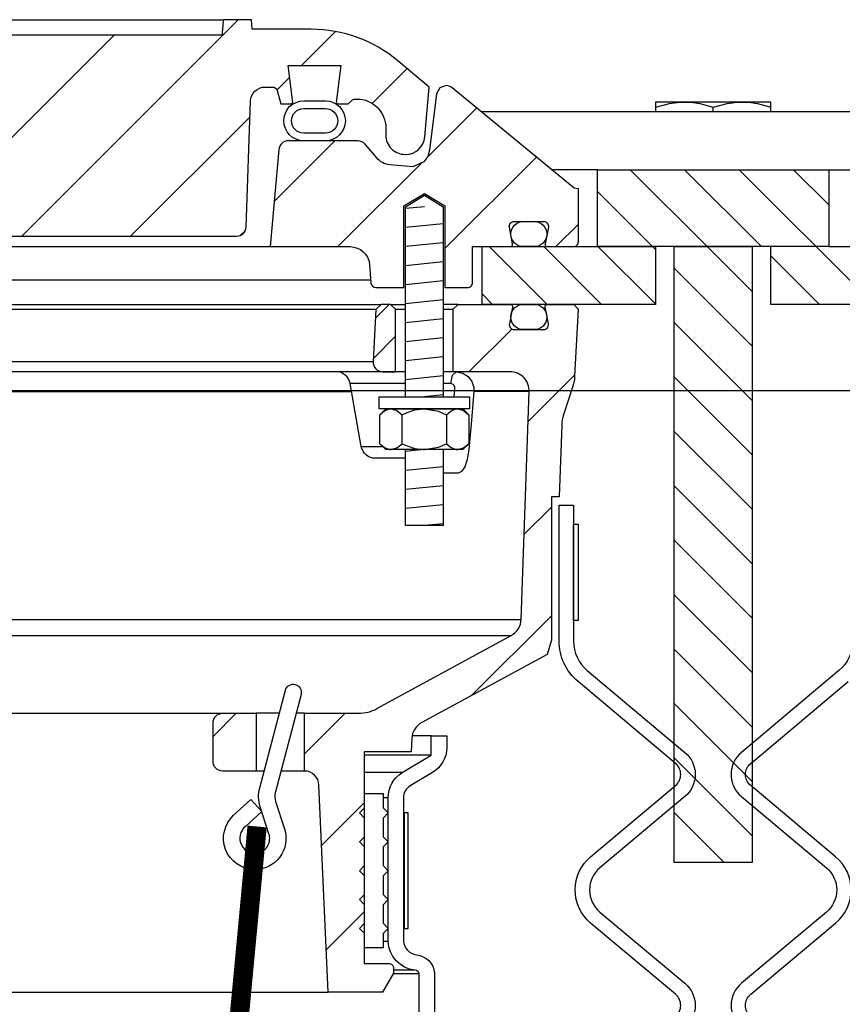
# Model space of a CAD drawing. Extents: x -285 to 5863, y 308 to 3178.
# Tile 541 of 622: x 5164.98 to 5170.32, y 980.03 to 986.43. Entities that reach past the tile are written whole.
import ezdxf

# ---------------------------------------------------------------- set-up
doc = ezdxf.new("R2010")
doc.units = 0
doc.header["$MEASUREMENT"] = 0
doc.layers.add('FREEZE-LINES', color=8, linetype='CONTINUOUS', plot=False)
for name, color, linetype in [('MULTI-PORT-MANHOLE', 2, 'CONTINUOUS'), ('MULTI-PORT-MANHOLE-HATCH', 252, 'CONTINUOUS'), ('MULTI-PORT-SHROUD', 1, 'CONTINUOUS'), ('MULTI-PORT-SPILL-BUCKET', 1, 'CONTINUOUS'), ('MULTI-PORT-SPILL-BUCKET-HATCH', 7, 'CONTINUOUS'), ('MULTI-PORT-SPILL-BUCKET-MANHOLE', 2, 'CONTINUOUS'), ('MULTI-PORT-SPILL-BUCKET-MANHOLE-HATCH', 7, 'CONTINUOUS'), ('MULTI-PORT-SPILL-BUCKET-SHROUD', 1, 'CONTINUOUS')]:
    doc.layers.add(name, color=color, linetype=linetype)
pattern_1 = [(135, (13151.2499, -192.00985), (0.176776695, 0.176776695), [])]
pattern_2 = [(45, (-2812.27993, -192.00985), (-0.35355339, 0.35355339), [])]

msp = doc.modelspace()

# ---------------------------------------------------------------- hatches: boundary and pattern name
at = {"layer": 'MULTI-PORT-MANHOLE-HATCH', "linetype": 'Continuous'}
h = msp.add_hatch(dxfattribs=at)
h.set_pattern_fill('LINE', color=256, scale=2, angle=45, style=0)
h.set_pattern_definition(pattern_1)
h.paths.add_polyline_path([(5168.73499, 985.45221), (5170.23499, 985.45221), (5170.23499, 984.95221), (5170.98499, 984.95221), (5170.98499, 984.57721), (5169.85999, 984.57721), (5169.85999, 984.95221), (5169.10999, 984.95221), (5169.10999, 984.57721), (5167.98499, 984.57721), (5167.98499, 984.95221), (5168.73499, 984.95221)])
h = msp.add_hatch(dxfattribs=at)
h.set_pattern_fill('LINE', color=256, scale=2, angle=45, style=0)
h.set_pattern_definition(pattern_1)
h.paths.add_polyline_path([(5169.23199, 984.95221), (5169.73799, 984.95221), (5169.73799, 980.95221), (5169.23199, 980.95221)])
at = {"layer": 'MULTI-PORT-SPILL-BUCKET-HATCH', "linetype": 'Continuous'}
h = msp.add_hatch(dxfattribs=at)
h.set_pattern_fill('LINE', color=256, scale=4, angle=45, style=0)
h.set_pattern_definition([(45, (-2676.4774, -220.5046), (-0.35355339, 0.35355339), [])])
edge = h.paths.add_edge_path(flags=16)
edge.add_line((5167.42249, 984.13971), (5167.42249, 984.54596))
edge.add_line((5167.42249, 984.54596), (5167.39124, 984.57721))
edge.add_line((5167.39124, 984.57721), (5167.32874, 984.57721))
edge.add_line((5167.32874, 984.57721), (5167.29576, 984.54424))
edge.add_line((5167.29576, 984.54424), (5167.27801, 984.20549))
edge.add_arc((5167.34042, 984.20222), 0.0625, 176.99787, 269.997947)
edge.add_line((5167.34042, 984.13971), (5167.42249, 984.13971))
edge = h.paths.add_edge_path()
edge.add_line((5166.30054, 981.92096), (5166.51902, 981.92096))
edge.add_line((5166.51902, 981.92096), (5166.51902, 981.54596))
edge.add_line((5166.51902, 981.54596), (5166.30054, 981.54596))
edge.add_arc((5166.30054, 981.60846), 0.0625, 180, 270, ccw=False)
edge.add_line((5166.23804, 981.60846), (5166.23804, 981.85846))
edge.add_arc((5166.30054, 981.85846), 0.0625, 90, 180, ccw=False)
edge = h.paths.add_edge_path()
edge.add_arc((5168.16562, 984.01471), 0.125, 358, 450)
edge.add_line((5168.16562, 984.13971), (5167.79749, 984.13971))
edge.add_line((5167.79749, 984.13971), (5167.79749, 984.54596))
edge.add_line((5167.79749, 984.54596), (5167.82874, 984.57721))
edge.add_line((5167.82874, 984.57721), (5168.16829, 984.57721))
edge.add_arc((5168.16829, 984.56222), 0.015, -11.010479, 90.011204, ccw=False)
edge.add_line((5168.18302, 984.55935), (5168.16184, 984.45043))
edge.add_arc((5168.19252, 984.44447), 0.03125, 169.001697, 270.001442)
edge.add_line((5168.19252, 984.41322), (5168.38446, 984.41322))
edge.add_arc((5168.38446, 984.44447), 0.03125, 269.999681, 370.999427)
edge.add_line((5168.41513, 984.45043), (5168.39396, 984.55936))
edge.add_arc((5168.40906, 984.5619), 0.01532, 88.573656, 189.573401, ccw=False)
edge.add_line((5168.40944, 984.57721), (5168.58025, 984.57721))
edge.add_line((5168.58025, 984.57721), (5168.60835, 984.54601))
edge.add_line((5168.60835, 984.54601), (5168.58549, 984.10986))
edge.add_arc((5168.33582, 984.12295), 0.25001, 342.100386, 357.000406, ccw=False)
edge.add_line((5168.57374, 984.0461), (5168.51377, 983.86044))
edge.add_arc((5168.75166, 983.7836), 0.25, 162.100003, 178.000095)
edge.add_line((5168.50182, 983.79232), (5168.48558, 983.32721))
edge.add_line((5168.48558, 983.32721), (5168.43503, 983.32721))
edge.add_line((5168.43503, 983.32721), (5168.43503, 982.39677))
edge.add_line((5168.43503, 982.39677), (5168.40758, 982.30378))
edge.add_line((5168.40758, 982.30378), (5167.59328, 981.86064))
edge.add_arc((5167.65303, 981.75085), 0.125, 118.554702, 177.000044)
edge.add_line((5167.5282, 981.75739), (5167.52367, 981.67096))
edge.add_line((5167.52367, 981.67096), (5167.21999, 981.67096))
edge.add_line((5167.21999, 981.67096), (5167.21999, 980.29596))
edge.add_line((5167.21999, 980.29596), (5167.37874, 980.29596))
edge.add_arc((5167.37874, 980.26471), 0.03125, 0, 90, ccw=False)
edge.add_line((5167.40999, 980.26471), (5167.40999, 980.23346))
edge.add_line((5167.40999, 980.23346), (5167.33782, 980.10846))
edge.add_line((5167.33782, 980.10846), (5166.98499, 980.10846))
edge.add_line((5166.98499, 980.10846), (5166.92614, 981.4563))
edge.add_arc((5166.83248, 981.45221), 0.09375, 2.499991, 90)
edge.add_line((5166.83248, 981.54596), (5166.83248, 981.92096))
edge.add_line((5166.83248, 981.92096), (5167.18288, 981.92096))
edge.add_arc((5167.18288, 982.17096), 0.25, 270.000244, 298.555091)
edge.add_line((5167.30238, 981.95137), (5168.17371, 982.42555))
edge.add_arc((5168.11396, 982.53535), 0.125, 298.554793, 357.999929)
edge.add_line((5168.23889, 982.53098), (5168.29055, 984.01035))
h = msp.add_hatch(dxfattribs=at)
h.set_pattern_fill('LINE', color=256, scale=4, angle=45, style=0)
h.set_pattern_definition(pattern_2)
edge = h.paths.add_edge_path()
edge.add_line((5167.42249, 984.13971), (5167.42249, 984.54596))
edge.add_line((5167.42249, 984.54596), (5167.39124, 984.57721))
edge.add_line((5167.39124, 984.57721), (5167.32874, 984.57721))
edge.add_line((5167.32874, 984.57721), (5167.29576, 984.54424))
edge.add_line((5167.29576, 984.54424), (5167.27801, 984.20549))
edge.add_arc((5167.34042, 984.20222), 0.0625, 176.99787, 269.997947)
edge.add_line((5167.34042, 984.13971), (5167.42249, 984.13971))
at = {"layer": 'MULTI-PORT-SPILL-BUCKET-MANHOLE-HATCH', "linetype": 'Continuous'}
h = msp.add_hatch(dxfattribs=at)
h.set_pattern_fill('LINE', color=256, scale=4, angle=45, style=0)
h.set_pattern_definition(pattern_2)
h.paths.add_polyline_path([(5166.48183, 985.89861, -0.4040269), (5166.57552, 985.98909), (5166.62545, 985.98909, -0.339462), (5166.65564, 985.96593), (5166.67874, 985.87971), (5166.74749, 985.87971), (5166.75639, 985.88862), (5166.72679, 986.12971), (5167.06818, 986.12971), (5167.03858, 985.88862), (5167.04749, 985.87971), (5167.11624, 985.87971), (5167.13833, 985.90181, -0.1989124), (5167.16043, 985.91096), (5167.17249, 985.91096, -0.4142136), (5167.35999, 985.72346), (5167.35999, 985.67659, 0.4182417), (5167.4867, 985.5516, 0.3928366), (5167.61295, 985.66569), (5167.64124, 985.98909), (5167.4383, 986.15938, 0.1763305), (5166.87586, 986.36409), (5166.49327, 986.36409), (5166.4889, 986.42659), (5166.304, 986.42659), (5166.30115, 986.38589), (5166.2983, 986.34519), (5166.29765, 986.33589), (5166.297, 986.32659), (5162.67261, 986.32659), (5162.6713, 986.34519), (5162.66846, 986.38589), (5162.66561, 986.42659), (5162.48044, 986.42659), (5162.47606, 986.36409), (5162.30628, 986.36409), (5162.30191, 986.42659), (5162.11439, 986.42659), (5162.11003, 986.36409), (5161.85607, 986.36409), (5161.85607, 986.42659), (5161.74011, 986.42659), (5161.74011, 986.36409), (5161.51591, 986.36409), (5161.51591, 986.42659), (5161.39995, 986.42659), (5161.39995, 986.36409), (5160.85995, 986.36409), (5160.85558, 986.42659), (5160.66807, 986.42659), (5160.6637, 986.36409), (5160.54196, 986.36409), (5160.53759, 986.42659), (5160.34686, 986.42659), (5160.32542, 986.42409), (5160.3052, 986.4182), (5160.28626, 986.40897), (5160.26913, 986.39671), (5160.25432, 986.38174), (5160.24221, 986.36451), (5160.2362, 986.3528), (5160.23144, 986.34054), (5160.22777, 986.32667), (5160.2257, 986.31248), (5160.19016, 985.90635), (5160.15462, 985.50022), (5160.14956, 985.44233), (5160.14378, 985.37627), (5160.13996, 985.36029), (5160.13236, 985.34065), (5160.12159, 985.32255), (5160.10791, 985.30653), (5160.09176, 985.29301), (5160.07355, 985.28242), (5160.04619, 985.27215), (5160.01996, 985.27034), (5157.88797, 985.27034), (5157.84266, 985.27884), (5157.80351, 985.30318), (5157.77585, 985.34006), (5157.76344, 985.38444), (5157.71696, 985.91569), (5157.72311, 985.96677), (5157.74932, 986.01104), (5157.79114, 986.041), (5157.84149, 986.05159), (5158.20354, 986.05159), (5158.25138, 986.06111), (5158.29193, 986.0882), (5158.31903, 986.12876), (5158.32854, 986.17659), (5158.32854, 986.30159), (5158.31903, 986.34943), (5158.29193, 986.38998), (5158.25138, 986.41708), (5158.20354, 986.42659), (5158.01603, 986.42659), (5158.01165, 986.36409), (5157.67525, 986.36409), (5157.62883, 986.36763), (5157.58241, 986.37129), (5157.53508, 986.36775), (5157.48706, 986.36409), (5157.42477, 986.36409), (5157.40197, 986.37014), (5157.38813, 986.38195), (5157.36175, 986.40256), (5157.33168, 986.41708), (5157.29911, 986.42464), (5157.26551, 986.42658), (5157.20025, 986.41595), (5157.14491, 986.38226), (5157.13567, 986.37429), (5157.11508, 986.36462), (5157.10042, 986.36409), (5157.07121, 986.36409), (5157.04883, 986.36585), (5157.02683, 986.37032), (5157.00505, 986.37627), (5156.9832, 986.38195), (5156.98169, 986.38227), (5156.98018, 986.38258), (5156.96781, 986.3844), (5156.95532, 986.385), (5156.94129, 986.38424), (5156.92743, 986.38195), (5156.90557, 986.37626), (5156.88377, 986.37031), (5156.86173, 986.36584), (5156.83942, 986.36409), (5156.78994, 986.36409), (5156.76751, 986.37072), (5156.75273, 986.38136), (5156.75206, 986.38195), (5156.74544, 986.38746), (5156.73852, 986.39258), (5156.71665, 986.40526), (5156.69301, 986.41428), (5156.66753, 986.41965), (5156.64153, 986.42138), (5156.61404, 986.41944), (5156.58717, 986.41341), (5156.56154, 986.40283), (5156.53819, 986.3879), (5156.53455, 986.38498), (5156.52378, 986.37576), (5156.50126, 986.36505), (5156.48458, 986.36409), (5156.09412, 986.36409, 0.176327), (5155.53168, 986.15938), (5155.32874, 985.98909), (5155.35703, 985.66569, 0.3928366), (5155.48327, 985.5516, 0.4182417), (5155.60999, 985.67659), (5155.60999, 985.72346, -0.4142136), (5155.79749, 985.91096), (5155.80954, 985.91096, -0.1989124), (5155.83164, 985.90181), (5155.85374, 985.87971), (5155.92249, 985.87971), (5155.93139, 985.88862), (5155.90179, 986.12971), (5156.24318, 986.12971), (5156.21358, 985.88862), (5156.22249, 985.87971), (5156.29124, 985.87971), (5156.31434, 985.96593, -0.3394582), (5156.34452, 985.98909), (5156.39445, 985.98909, -0.4040263), (5156.48815, 985.89861), (5156.51671, 985.08066, 0.4040263), (5156.57917, 985.02034), (5156.7378, 985.02034), (5156.78953, 985.02419), (5156.84125, 985.02788), (5157.19665, 985.02593), (5157.56355, 985.02426), (5157.59435, 985.02332), (5157.62508, 985.02087), (5157.63536, 985.02034), (5160.3114, 985.02034), (5160.35671, 985.02884), (5160.39586, 985.05318), (5160.42352, 985.09006), (5160.43593, 985.13444), (5160.50619, 985.93748), (5160.51861, 985.98188), (5160.54627, 986.01875), (5160.58542, 986.04309), (5160.63073, 986.05159), (5163.0356, 986.05159, -0.3888787), (5163.28464, 985.82338), (5163.2925, 985.73364, 0.3888787), (5163.35476, 985.67659), (5163.49107, 985.67659, -0.0996827), (5163.53945, 985.66685), (5164.70378, 985.17812, -0.2784038), (5164.77992, 985.07375), (5164.7806, 985.06598, 0.3888787), (5164.83041, 985.02034), (5166.3908, 985.02034, 0.4040262), (5166.45326, 985.08066)])
h = msp.add_hatch(dxfattribs=at)
h.set_pattern_fill('LINE', color=256, scale=4, angle=45, style=0)
h.set_pattern_definition(pattern_2)
edge = h.paths.add_edge_path()
edge.add_line((5166.66514, 985.58266), (5166.60999, 984.95221))
edge.add_line((5166.60999, 984.95221), (5167.12846, 984.95221))
edge.add_arc((5167.12846, 984.82721), 0.125, 5.000099, 90.000043, ccw=False)
edge.add_line((5167.25298, 984.83811), (5167.26374, 984.71511))
edge.add_arc((5167.29487, 984.71784), 0.03125, 185, 270)
edge.add_line((5167.29487, 984.68659), (5167.47629, 984.68659))
edge.add_line((5167.47629, 984.68659), (5167.47629, 985.21784))
edge.add_line((5167.47629, 985.21784), (5167.60999, 985.29818))
edge.add_line((5167.60999, 985.29818), (5167.74369, 985.21784))
edge.add_line((5167.74369, 985.21784), (5167.74369, 984.68659))
edge.add_line((5167.74369, 984.68659), (5167.89124, 984.68659))
edge.add_arc((5167.89124, 984.71784), 0.03125, 270, 360)
edge.add_line((5167.92249, 984.71784), (5167.92249, 984.95221))
edge.add_line((5167.92249, 984.95221), (5168.16753, 984.95221))
edge.add_arc((5168.16753, 984.96784), 0.01562, 270, 370.999746)
edge.add_line((5168.18287, 984.97082), (5168.16184, 985.079))
edge.add_arc((5168.19252, 985.08497), 0.03125, 90.000847, 191.000593, ccw=False)
edge.add_line((5168.19252, 985.11621), (5168.38446, 985.11621))
edge.add_arc((5168.38446, 985.08497), 0.03125, -10.998303, 90.001443, ccw=False)
edge.add_line((5168.41513, 985.079), (5168.39396, 984.97008))
edge.add_arc((5168.40869, 984.96722), 0.01501, 169.008936, 269.975776)
edge.add_line((5168.40868, 984.95221), (5168.57874, 984.95221))
edge.add_arc((5168.57874, 984.98346), 0.03125, 270, 360)
edge.add_line((5168.60999, 984.98346), (5168.60999, 985.32721))
edge.add_line((5168.60999, 985.32721), (5168.58167, 985.33252))
edge.add_line((5168.58167, 985.33252), (5167.7907, 985.98463))
edge.add_arc((5167.75103, 985.93633), 0.0625, 50.600528, 90)
edge.add_line((5167.75103, 985.99883), (5167.71025, 985.9835))
edge.add_line((5167.71025, 985.9835), (5167.68948, 985.94503))
edge.add_line((5167.68948, 985.94503), (5167.6442, 985.57807))
edge.add_line((5167.6442, 985.57807), (5167.63228, 985.53793))
edge.add_line((5167.63228, 985.53793), (5167.6072, 985.50406))
edge.add_line((5167.6072, 985.50406), (5167.53498, 985.47127))
edge.add_line((5167.53498, 985.47127), (5167.38587, 985.48432))
edge.add_arc((5167.39677, 985.60885), 0.125, 220.000141, 265.000351, ccw=False)
edge.add_line((5167.30101, 985.52849), (5167.22642, 985.61739))
edge.add_arc((5167.17854, 985.57722), 0.0625, 40.001024, 90.001569)
edge.add_line((5167.17854, 985.63971), (5166.72741, 985.63971))
edge.add_arc((5166.72741, 985.57721), 0.0625, 90, 175)

# ---------------------------------------------------------------- linework, layer by layer
at = {"layer": 'FREEZE-LINES', "linetype": 'Continuous'}
msp.add_line((5653.857, 984.01471), (4609.857, 984.01471), dxfattribs=at)
at = {"layer": 'MULTI-PORT-MANHOLE', "color": 1, "linetype": 'Continuous'}
msp.add_line((5169.48499, 985.82721), (5169.48499, 985.85807), dxfattribs=at)
at = {"layer": 'MULTI-PORT-MANHOLE', "linetype": 'Continuous'}
for p, q in [((5170.98834, 985.82721), (5167.98164, 985.82721)), ((5169.10999, 984.95221), (5168.73499, 984.95221)), ((5168.73499, 984.95221), (5169.10999, 984.95221)), ((5170.23499, 984.95221), (5169.85999, 984.95221))]:
    msp.add_line(p, q, dxfattribs=at)
at = {"layer": 'MULTI-PORT-MANHOLE', "color": 7, "linetype": 'Continuous'}
for p, q in [((5168.73499, 985.45221), (5168.43649, 985.45221)), ((5170.23499, 985.45221), (5170.53348, 985.45221))]:
    msp.add_line(p, q, dxfattribs=at)
at = {"layer": 'MULTI-PORT-MANHOLE', "color": 1, "linetype": 'Continuous'}
for points in [[(5169.10999, 985.85807), (5169.20185, 985.88237), (5169.24935, 985.8892), (5169.29749, 985.89156), (5169.31082, 985.89138), (5169.35447, 985.88826), (5169.39804, 985.88142), (5169.48499, 985.85807), (5169.57685, 985.88237), (5169.62435, 985.8892), (5169.67249, 985.89156), (5169.68582, 985.89138), (5169.72947, 985.88826), (5169.77304, 985.88142), (5169.85999, 985.85807)], [(5169.85999, 985.82721), (5169.85999, 985.89156), (5169.10999, 985.89156), (5169.10999, 985.82721)]]:
    msp.add_lwpolyline(points, dxfattribs=at)
at = {"layer": 'MULTI-PORT-MANHOLE', "linetype": 'Continuous'}
for points in [[(5168.73499, 985.45221), (5170.23499, 985.45221), (5170.23499, 984.95221), (5170.98499, 984.95221), (5170.98499, 984.57721), (5169.85999, 984.57721), (5169.85999, 984.95221), (5169.10999, 984.95221), (5169.10999, 984.57721), (5167.98499, 984.57721), (5167.98499, 984.95221), (5168.73499, 984.95221)], [(5169.73799, 984.95221), (5169.73799, 980.95221), (5169.23199, 980.95221), (5169.23199, 984.95221)]]:
    msp.add_lwpolyline(points, close=True, dxfattribs=at)
at = {"layer": 'MULTI-PORT-SHROUD', "color": 1, "linetype": 'Continuous'}
for points in [[(5169.24111, 979.95173, 0.4663072), (5169.24111, 980.09537), (5168.68965, 980.5581, -0.4663072), (5168.68965, 980.989), (5169.24111, 981.45173, 0.4663082), (5169.24111, 981.59537), (5168.60778, 982.1268, -0.2216953), (5168.48499, 982.39012), (5168.48499, 983.27355), (5168.57874, 983.27355), (5168.57874, 982.39013, 0.2216953), (5168.66804, 982.19861), (5169.30138, 981.66718, -0.4663091), (5169.30138, 981.37992), (5168.74991, 980.91718, 0.466309), (5168.74991, 980.62992), (5169.30138, 980.16718, -0.466309), (5169.30138, 979.87992)], [(5170.39124, 982.39013, -0.2216953), (5170.30193, 982.19861), (5169.6686, 981.66718, 0.4663091), (5169.6686, 981.37992), (5170.22006, 980.91718, -0.466309), (5170.22006, 980.62992), (5169.6686, 980.16718, 0.466309), (5169.6686, 979.87992)], [(5169.72886, 979.95173, -0.4663072), (5169.72886, 980.09537), (5170.28032, 980.5581, 0.4663072), (5170.28032, 980.989), (5169.72886, 981.45173, -0.4663082), (5169.72886, 981.59537), (5170.3622, 982.1268, 0.2216953)]]:
    msp.add_lwpolyline(points, format="xyb", dxfattribs=at)
at = {"layer": 'MULTI-PORT-SHROUD', "color": 7, "linetype": 'Continuous'}
msp.add_lwpolyline([(5168.57874, 982.52355), (5168.57874, 983.14855), (5168.60874, 983.14855), (5168.60874, 982.52355)], close=True, dxfattribs=at)
at = {"layer": 'MULTI-PORT-SPILL-BUCKET', "color": 7, "linetype": 'Continuous'}
for p, q in [((5155.64124, 984.57721), (5167.32874, 984.57721)), ((5167.39124, 984.57721), (5167.48679, 984.57721)), ((5167.82874, 984.57721), (5167.73319, 984.57721)), ((5167.29576, 984.54424), (5155.67422, 984.54424)), ((5167.42249, 984.54596), (5167.48679, 984.54596)), ((5167.73319, 984.54596), (5167.79749, 984.54596)), ((5155.69197, 984.20549), (5167.27801, 984.20549)), ((5167.48679, 984.13971), (5155.48319, 984.13971)), ((5167.81645, 984.13971), (5167.73319, 984.13971)), ((5167.48679, 984.06224), (5167.12887, 984.06224)), ((5167.78112, 984.06224), (5167.73319, 984.06224)), ((5164.5032, 984.01035), (5167.13801, 984.01035)), ((5168.29055, 984.01035), (5167.93231, 984.01035)), ((5167.20073, 983.65468), (5167.33902, 983.65469)), ((5154.73109, 982.53098), (5168.23889, 982.53098)), ((5154.79626, 982.42555), (5168.17371, 982.42555)), ((5156.66943, 981.92096), (5166.30054, 981.92096)), ((5166.66877, 981.92096), (5166.51902, 981.92096)), ((5166.83248, 981.92096), (5166.77711, 981.92096)), ((5166.57008, 981.54596), (5166.51902, 981.54596)), ((5166.83248, 981.54596), (5166.67842, 981.54596)), ((5155.98499, 980.10846), (5166.98499, 980.10846))]:
    msp.add_line(p, q, dxfattribs=at)
at = {"layer": 'MULTI-PORT-SPILL-BUCKET', "color": 2, "linetype": 'Continuous'}
for p, q in [((5167.46565, 983.67239), (5167.46565, 983.86054)), ((5167.75433, 983.86054), (5167.75433, 983.67239))]:
    msp.add_line(p, q, dxfattribs=at)
for points in [[(5167.48679, 983.97722), (5167.48679, 985.2119), (5167.60999, 985.28593), (5167.73319, 985.2119), (5167.73319, 983.97722)], [(5167.32131, 983.86054), (5167.3514, 983.88543), (5167.38442, 983.89921), (5167.39348, 983.89921), (5167.39348, 983.89921), (5167.431, 983.8882), (5167.46565, 983.86054), (5167.49805, 983.8753), (5167.54849, 983.89176), (5167.60265, 983.89911), (5167.60999, 983.89921), (5167.703, 983.88248), (5167.75433, 983.86054), (5167.78441, 983.88543), (5167.81743, 983.89921), (5167.8265, 983.89921), (5167.86401, 983.8882), (5167.89866, 983.86054)], [(5167.32131, 983.67239), (5167.3514, 983.64751), (5167.38442, 983.63372), (5167.39348, 983.63372), (5167.39348, 983.63372), (5167.431, 983.64473), (5167.46565, 983.67239), (5167.49805, 983.65763), (5167.54849, 983.64117), (5167.60265, 983.63382), (5167.60999, 983.63372), (5167.703, 983.65046), (5167.75433, 983.67239), (5167.78441, 983.64751), (5167.81743, 983.63372), (5167.8265, 983.63372), (5167.86401, 983.64473), (5167.89866, 983.67239)], [(5167.73319, 983.63372), (5167.73319, 983.13984), (5167.48679, 983.13984), (5167.48679, 983.63372)]]:
    msp.add_lwpolyline(points, dxfattribs=at)
at = {"layer": 'MULTI-PORT-SPILL-BUCKET', "linetype": 'Continuous'}
for points in [[(5168.29055, 984.01035, 0.4244748), (5168.16562, 984.13971), (5167.79749, 984.13971), (5167.79749, 984.54596), (5167.82874, 984.57721), (5168.16829, 984.57721, -0.4717463), (5168.18302, 984.55935), (5168.16184, 984.45043, 0.4716293), (5168.19252, 984.41322), (5168.38446, 984.41322, 0.4716293), (5168.41513, 984.45043), (5168.39396, 984.55936, -0.4716293), (5168.40944, 984.57721), (5168.58025, 984.57721), (5168.60835, 984.54601), (5168.58549, 984.10986, -0.0651054), (5168.57374, 984.0461), (5168.51377, 983.86044, 0.0694888), (5168.50182, 983.79232), (5168.48558, 983.32721), (5168.43503, 983.32721), (5168.43503, 982.39677), (5168.40758, 982.30378), (5167.59328, 981.86064, 0.2606918), (5167.5282, 981.75739), (5167.52367, 981.67096), (5167.21999, 981.67096), (5167.21999, 980.29596), (5167.37874, 980.29596, -0.4142136), (5167.40999, 980.26471), (5167.40999, 980.23346), (5167.33782, 980.10846), (5166.98499, 980.10846), (5166.92614, 981.4563, 0.4014907), (5166.83248, 981.54596), (5166.83248, 981.54596), (5166.83248, 981.92096), (5167.18288, 981.92096, 0.1252428), (5167.30238, 981.95137), (5168.17371, 982.42555, 0.265356), (5168.23889, 982.53098), (5168.29055, 984.01035)], [(5167.42249, 984.13971), (5167.42249, 984.54596), (5167.39124, 984.57721), (5167.32874, 984.57721), (5167.29576, 984.54424), (5167.27801, 984.20549, 0.4296343), (5167.34042, 984.13971), (5167.42249, 984.13971)]]:
    msp.add_lwpolyline(points, format="xyb", dxfattribs=at)
at = {"layer": 'MULTI-PORT-SPILL-BUCKET', "color": 7, "linetype": 'Continuous'}
for points in [[(5168.40449, 984.49322, -0.4142136), (5168.32449, 984.41322), (5168.25249, 984.41322, -0.4142136), (5168.17249, 984.49322), (5168.17249, 984.49722, -0.4142136), (5168.25249, 984.57722), (5168.32449, 984.57722, -0.4142136), (5168.40449, 984.49722)], [(5167.48679, 983.57721), (5167.29305, 983.57721, -0.3639702), (5167.20073, 983.65468), (5167.12887, 984.06224, 0.3639702), (5167.03654, 984.13971)]]:
    msp.add_lwpolyline(points, format="xyb", dxfattribs=at)
msp.add_lwpolyline([(5167.80352, 983.97721), (5167.80821, 984.02991), (5167.80747, 984.04047), (5167.80345, 984.04993), (5167.7966, 984.0572), (5167.78775, 984.0614), (5167.78112, 984.06224), (5167.79339, 984.11778), (5167.81645, 984.13971), (5167.86048, 984.1306), (5167.89379, 984.10858), (5167.91821, 984.07597), (5167.93096, 984.03642), (5167.93231, 984.01035), (5167.91568, 983.82583), (5167.89835, 983.63514), (5167.88805, 983.57032), (5167.87223, 983.52229), (5167.85186, 983.491), (5167.82918, 983.48019), (5167.81864, 983.48019), (5167.73319, 983.48019)], dxfattribs=at)
at = {"layer": 'MULTI-PORT-SPILL-BUCKET', "color": 2, "linetype": 'Continuous'}
for points in [[(5167.90299, 983.89921), (5167.31699, 983.89921), (5167.31699, 983.97722), (5167.31699, 983.97722), (5167.90299, 983.97722)], [(5167.85999, 983.89921), (5167.89866, 983.86054), (5167.89866, 983.67239), (5167.85999, 983.63372), (5167.35999, 983.63372), (5167.32131, 983.67239), (5167.32131, 983.86054), (5167.35999, 983.89921)], [(5167.34499, 980.49222), (5167.37624, 980.52347), (5167.34499, 980.55472), (5167.34499, 980.67972), (5167.37624, 980.71097), (5167.34499, 980.74222), (5167.34499, 980.86722), (5167.37624, 980.89847), (5167.34499, 980.92972), (5167.34499, 981.05472), (5167.37624, 981.08597), (5167.34499, 981.11722), (5167.34499, 981.24222), (5167.37624, 981.27347), (5167.34499, 981.30472), (5167.34499, 981.39847), (5167.21999, 981.39847), (5167.21999, 981.30472), (5167.18874, 981.27347), (5167.21999, 981.24222), (5167.21999, 981.11722), (5167.18874, 981.08597), (5167.21999, 981.05472), (5167.21999, 980.92972), (5167.18874, 980.89847), (5167.21999, 980.86722), (5167.21999, 980.74222), (5167.18874, 980.71097), (5167.21999, 980.67972), (5167.21999, 980.55472), (5167.18874, 980.52347), (5167.21999, 980.49222), (5167.21999, 980.39847), (5167.34499, 980.39847)]]:
    msp.add_lwpolyline(points, close=True, dxfattribs=at)
at = {"layer": 'MULTI-PORT-SPILL-BUCKET', "color": 1, "linetype": 'Continuous'}
msp.add_lwpolyline([(5166.50518, 980.90534, -0.6731304), (5166.37169, 981.25815), (5166.48362, 981.36018), (5166.55459, 981.28198), (5166.44866, 981.18543, 0.8037767), (5166.53333, 981.01389, 0.4355059), (5166.60121, 981.1387), (5166.54478, 981.31338, -0.1437673), (5166.5413, 981.43658), (5166.70815, 982.07062, -1), (5166.80947, 982.04396), (5166.64278, 981.41054, 0.144445), (5166.64461, 981.34866), (5166.70179, 981.17071, -0.5162048)], format="xyb", close=True, dxfattribs=at)
at = {"layer": 'MULTI-PORT-SPILL-BUCKET', "linetype": 'Continuous'}
msp.add_lwpolyline([(5166.30054, 981.92096), (5166.51902, 981.92096), (5166.51902, 981.54596), (5166.30054, 981.54596, -0.4142136), (5166.23804, 981.60846), (5166.23804, 981.85846, -0.4142136)], format="xyb", close=True, dxfattribs=at)
at = {"layer": 'MULTI-PORT-SPILL-BUCKET', "color": 7, "const_width": 0.125}
msp.add_lwpolyline([(5166.5243, 981.1855), (5166.1979, 977.70075)], dxfattribs=at)
at = {"layer": 'MULTI-PORT-SPILL-BUCKET-HATCH', "linetype": 'Continuous'}
for p, q in [((5167.60999, 985.2119), (5167.48738, 985.19912)), ((5167.73259, 985.1012), (5167.48738, 985.07566)), ((5167.73259, 984.97774), (5167.48738, 984.95219)), ((5167.73259, 984.85427), (5167.48738, 984.82872)), ((5167.73259, 984.7308), (5167.48738, 984.70525)), ((5167.73259, 984.60733), (5167.48738, 984.58178)), ((5167.73259, 984.48386), (5167.48738, 984.45832)), ((5167.73259, 984.3604), (5167.48738, 984.33485)), ((5167.73259, 984.23693), (5167.48738, 984.21138)), ((5167.73259, 984.11346), (5167.48738, 984.08791)), ((5167.73259, 983.98999), (5167.60999, 983.97722))]:
    msp.add_line(p, q, dxfattribs=at)
at = {"layer": 'MULTI-PORT-SPILL-BUCKET-HATCH'}
for p, q in [((5167.60999, 983.63372), (5167.48738, 983.62094)), ((5167.73259, 983.52302), (5167.48738, 983.49747)), ((5167.73259, 983.39955), (5167.48738, 983.37401)), ((5167.73259, 983.27609), (5167.48738, 983.25054)), ((5167.73259, 983.15262), (5167.60999, 983.13984))]:
    msp.add_line(p, q, dxfattribs=at)
at = {"layer": 'MULTI-PORT-SPILL-BUCKET-MANHOLE', "color": 7, "linetype": 'Continuous'}
for p, q in [((5162.66561, 986.42659), (5166.30392, 986.42556)), ((5156.35999, 984.95221), (5166.60999, 984.95221))]:
    msp.add_line(p, q, dxfattribs=at)
at = {"layer": 'MULTI-PORT-SPILL-BUCKET-MANHOLE', "linetype": 'Continuous'}
for points in [[(5164.83041, 985.02034), (5166.3908, 985.02034, 0.4040262), (5166.45326, 985.08066), (5166.48183, 985.89861, -0.4040269), (5166.57552, 985.98909), (5166.62545, 985.98909, -0.339462), (5166.65564, 985.96593), (5166.67874, 985.87971), (5166.74749, 985.87971), (5166.75639, 985.88862), (5166.72679, 986.12971), (5167.06818, 986.12971), (5167.03858, 985.88862), (5167.04749, 985.87971), (5167.11624, 985.87971), (5167.13833, 985.90181, -0.1989124), (5167.16043, 985.91096), (5167.17249, 985.91096, -0.4142136), (5167.35999, 985.72346), (5167.35999, 985.67659, 0.4142136), (5167.48499, 985.55159), (5167.48842, 985.55159, 0.3888787), (5167.61295, 985.66569), (5167.64124, 985.98909), (5167.4383, 986.15938, 0.1763305), (5166.87586, 986.36409), (5166.49327, 986.36409), (5166.4889, 986.42659), (5166.304, 986.42659), (5166.30115, 986.38589), (5166.2983, 986.34519), (5166.29765, 986.33589), (5166.297, 986.32659), (5162.67261, 986.32659)], [(5166.66514, 985.58266), (5166.60999, 984.95221), (5167.12846, 984.95221, -0.3888784), (5167.25298, 984.83811), (5167.26374, 984.71511, 0.3888787), (5167.29487, 984.68659), (5167.47629, 984.68659), (5167.47629, 985.21784), (5167.60999, 985.29818), (5167.74369, 985.21784), (5167.74369, 984.68659), (5167.89124, 984.68659, 0.4142136), (5167.92249, 984.71784), (5167.92249, 984.95221), (5168.16753, 984.95221, 0.4716293), (5168.18287, 984.97082), (5168.16184, 985.079, -0.4716293), (5168.19252, 985.11621), (5168.38446, 985.11621, -0.4716293), (5168.41513, 985.079), (5168.39396, 984.97008, 0.4714538), (5168.40868, 984.95221), (5168.57874, 984.95221, 0.4142136), (5168.60999, 984.98346), (5168.60999, 985.32721), (5168.58167, 985.33252), (5167.7907, 985.98463, 0.1736265), (5167.75103, 985.99883), (5167.71025, 985.9835), (5167.68948, 985.94503), (5167.6442, 985.57807), (5167.63228, 985.53793), (5167.6072, 985.50406), (5167.53498, 985.47127), (5167.38587, 985.48432, -0.1989133), (5167.30101, 985.52849), (5167.22642, 985.61739, 0.2216972), (5167.17854, 985.63971), (5166.72741, 985.63971, 0.3888787), (5166.66514, 985.58266)]]:
    msp.add_lwpolyline(points, format="xyb", dxfattribs=at)
at = {"layer": 'MULTI-PORT-SPILL-BUCKET-MANHOLE', "color": 7, "linetype": 'Continuous'}
for points in [[(5166.96749, 985.89972, -1), (5166.96749, 985.63972), (5166.82749, 985.63972, -1), (5166.82749, 985.89972)], [(5166.96749, 985.68972), (5166.82749, 985.68972, -1), (5166.82749, 985.84972), (5166.96749, 985.84972, -1)]]:
    msp.add_lwpolyline(points, format="xyb", close=True, dxfattribs=at)
msp.add_lwpolyline([(5168.40449, 985.03222, -0.4142136), (5168.32449, 984.95222), (5168.25249, 984.95222, -0.4142136), (5168.17249, 985.03222), (5168.17249, 985.03622, -0.4142136), (5168.25249, 985.11622), (5168.32449, 985.11622, -0.4142136), (5168.40449, 985.03622)], format="xyb", dxfattribs=at)
msp.add_lwpolyline([(5167.26214, 984.73346), (5161.97635, 984.73346)], dxfattribs=at)
at = {"layer": 'MULTI-PORT-SPILL-BUCKET-SHROUD', "color": 7, "linetype": 'Continuous'}
for p, q in [((5167.65499, 981.77347), (5167.5301, 981.77347)), ((5167.65499, 981.64815), (5167.21999, 981.64815)), ((5167.46643, 981.53566), (5167.21999, 981.53566)), ((5167.37499, 981.3711), (5167.34499, 981.3711)), ((5167.47497, 980.52347), (5167.47873, 980.52347)), ((5167.47873, 980.52347), (5167.47999, 980.52347)), ((5167.37499, 980.43936), (5167.34499, 980.43936)), ((5167.57686, 980.22754), (5167.40657, 980.22754)), ((5167.54858, 980.25238), (5167.40999, 980.25238))]:
    msp.add_line(p, q, dxfattribs=at)
at = {"layer": 'MULTI-PORT-SPILL-BUCKET-SHROUD', "linetype": 'Continuous'}
msp.add_lwpolyline([(5167.57686, 979.95254), (5167.57686, 980.22754, 0.3349508), (5167.54858, 980.25238, -0.3722619), (5167.37499, 980.43936), (5167.37499, 981.3711, -0.2641245), (5167.46643, 981.53566), (5167.65499, 981.64815), (5167.65499, 981.77347), (5167.75499, 981.77347), (5167.75499, 981.69784, -0.2641245), (5167.66355, 981.53682), (5167.51813, 981.45007, 0.2641245), (5167.47499, 981.37165), (5167.47499, 980.44146, 0.3652011), (5167.55864, 980.35188, -0.3585463), (5167.67686, 980.23422), (5167.67686, 979.95254, -0.4142136)], format="xyb", dxfattribs=at)
at = {"layer": 'MULTI-PORT-SPILL-BUCKET-SHROUD', "color": 7, "linetype": 'Continuous'}
msp.add_lwpolyline([(5167.47999, 981.27347), (5167.47999, 980.52347), (5167.50499, 980.52347), (5167.50499, 981.27347), (5167.47999, 981.27347), (5167.47873, 981.27347), (5167.47497, 981.27347)], dxfattribs=at)

doc.saveas('drawing.dxf')
